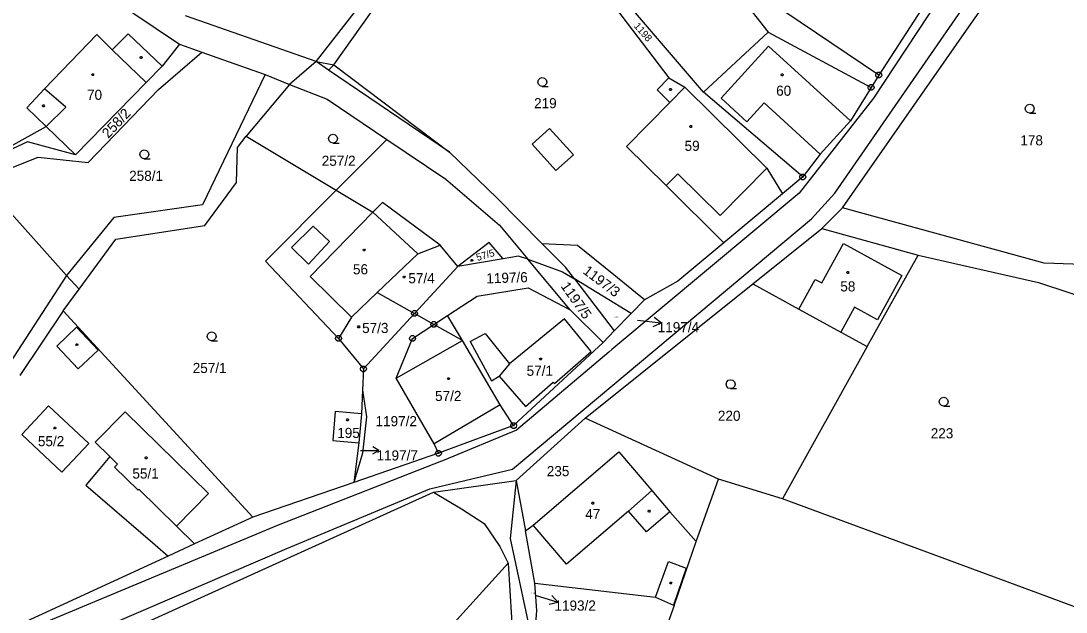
# Model space of a CAD drawing. Extents: x -694465 to -690527, y -983694 to -978978.
# Drawn here: x -692275 to -692099.4, y -981708.4 to -981609.2 of the extents above; entities that cross this region are included whole.
import ezdxf

# ---------------------------------------------------------------- set-up
doc = ezdxf.new("R2010")
doc.units = 0
for name, color, linetype in [('Vrstva 1', 7, 'Continuous'), ('Vrstva 16', 7, 'Continuous'), ('Vrstva 18', 7, 'Continuous'), ('Vrstva 19', 7, 'Continuous'), ('Vrstva 24', 7, 'Continuous'), ('Vrstva 25', 7, 'Continuous'), ('Vrstva 29', 7, 'Continuous')]:
    doc.layers.add(name, color=color, linetype=linetype)

msp = doc.modelspace()

# ---------------------------------------------------------------- linework, layer by layer
at = {"layer": 'Vrstva 1'}
for points in [[(-692138.27, -981638.09), (-692093.57, -981573.51)], [(-692103.91, -981576.74), (-692130.88, -981618.26)], [(-692102.3, -981577.53), (-692131.75, -981622.14)], [(-692222.41, -981616.53), (-692212.795, -981602.933), (-692194.123, -981583.6), (-692193.416, -981582.934)], [(-692193.416, -981582.934), (-692166.13, -981618.76)], [(-692275.24, -981594.94), (-692248.34, -981613.11)], [(-692115.72, -981610.19), (-692108.67, -981600.12)], [(-692157.09, -981601.36), (-692149.46, -981611.05)], [(-692225.38, -981616.02), (-692214.59, -981602.14)], [(-692160.34, -981621.14), (-692172.39, -981607.04)], [(-692225.38, -981616.02), (-692247.33, -981608.34)], [(-692130.88, -981618.26), (-692146.66, -981607.66)], [(-692136.97, -981640.54), (-692115.72, -981610.19)], [(-692262.24, -981611.45), (-692271, -981620.6)], [(-692259.65, -981614.02), (-692262.24, -981611.45)], [(-692256.94, -981611.35), (-692259.65, -981614.02)], [(-692251.25, -981616.75), (-692256.94, -981611.35)], [(-692149.46, -981611.05), (-692160.34, -981621.14)], [(-692149.46, -981611.05), (-692132.17, -981620.35)], [(-692259.65, -981614.02), (-692253.92, -981619.53)], [(-692248.34, -981613.11), (-692251.25, -981616.75)], [(-692248.34, -981613.11), (-692244.6, -981614.42)], [(-692157.35, -981622.17), (-692149.38, -981613.42)], [(-692149.38, -981613.42), (-692135.63, -981625.94)], [(-692251.88, -981620.7), (-692244.6, -981614.42)], [(-692244.6, -981614.42), (-692241.13, -981615.64)], [(-692241.13, -981615.64), (-692233.92, -981618.2)], [(-692225.38, -981616.02), (-692229.86, -981619.85)], [(-692223.295, -981617.432), (-692225.38, -981616.02)], [(-692225.38, -981616.02), (-692222.41, -981616.53)], [(-692253.92, -981619.53), (-692251.25, -981616.75)], [(-692222.41, -981616.53), (-692223.295, -981617.432)], [(-692202.99, -981631.19), (-692223.295, -981617.432)], [(-692222.41, -981616.53), (-692202.99, -981631.19)], [(-692265.77, -981631.64), (-692253.92, -981619.53)], [(-692233.92, -981618.2), (-692244.47, -981640.05)], [(-692233.92, -981618.2), (-692229.86, -981619.85)], [(-692166.13, -981618.76), (-692168.11, -981620.76)], [(-692166.13, -981618.76), (-692163.44, -981620.3)], [(-692130.88, -981618.26), (-692132.17, -981620.35)], [(-692271, -981620.6), (-692273.95, -981623.76)], [(-692267.44, -981623.66), (-692271, -981620.6)], [(-692263.65, -981632.92), (-692251.88, -981620.7)], [(-692229.86, -981619.85), (-692237.14, -981628.55)], [(-692229.86, -981619.85), (-692223.54, -981622.31)], [(-692168.11, -981620.76), (-692165.98, -981622.87)], [(-692165.98, -981622.87), (-692163.44, -981620.3)], [(-692163.44, -981620.3), (-692149.66, -981633.92)], [(-692143.65, -981635.35), (-692160.34, -981621.14)], [(-692132.17, -981620.35), (-692135.63, -981625.94)], [(-692223.54, -981622.31), (-692213.5, -981629.081)], [(-692165.98, -981622.87), (-692173.26, -981630.23)], [(-692153.02, -981626.11), (-692157.35, -981622.17)], [(-692150.14, -981622.95), (-692153.02, -981626.11)], [(-692140.72, -981631.53), (-692150.14, -981622.95)], [(-692131.75, -981622.14), (-692144.22, -981638.11)], [(-692273.95, -981623.76), (-692270.72, -981626.88)], [(-692270.72, -981626.88), (-692267.44, -981623.66)], [(-692135.63, -981625.94), (-692140.72, -981631.53)], [(-692283.26, -981633.84), (-692270.72, -981626.88)], [(-692270.72, -981626.88), (-692265.77, -981631.64)], [(-692186.154, -981627.222), (-692189.086, -981629.861)], [(-692182.174, -981631.645), (-692186.154, -981627.222)], [(-692273.88, -981629.46), (-692283.26, -981633.84)], [(-692265.77, -981631.64), (-692273.88, -981629.46)], [(-692238.56, -981630.45), (-692237.14, -981628.55)], [(-692237.14, -981628.55), (-692222.015, -981637.6)], [(-692222.015, -981637.6), (-692213.5, -981629.081)], [(-692213.5, -981629.081), (-692203.61, -981635.75)], [(-692189.086, -981629.861), (-692185.106, -981634.284)], [(-692238.74, -981636.29), (-692238.56, -981630.45)], [(-692195.01, -981638.86), (-692202.99, -981631.19)], [(-692185.106, -981634.284), (-692182.174, -981631.645)], [(-692173.26, -981630.23), (-692166.6, -981636.82)], [(-692140.72, -981631.53), (-692143.65, -981635.35)], [(-692281.72, -981635.87), (-692272.06, -981632.07)], [(-692272.06, -981632.07), (-692263.65, -981632.92)], [(-692164.63, -981634.83), (-692166.6, -981636.82)], [(-692157.51, -981641.86), (-692164.63, -981634.83)], [(-692149.66, -981633.92), (-692157.51, -981641.86)], [(-692149.66, -981633.92), (-692147.07, -981638.21)], [(-692143.65, -981635.35), (-692147.07, -981638.21)], [(-692267.3, -981651.89), (-692281.72, -981635.87)], [(-692244.07, -981643.53), (-692238.74, -981636.29)], [(-692203.61, -981635.75), (-692194.59, -981643.43)], [(-692166.6, -981636.82), (-692156.9, -981646.42)], [(-692221.63, -981662.45), (-692233.9, -981649.49), (-692222.015, -981637.6)], [(-692222.015, -981637.6), (-692215.83, -981641.3)], [(-692187.41, -981646.58), (-692195.01, -981638.86)], [(-692144.22, -981638.11), (-692167.262, -981657.293)], [(-692147.07, -981638.21), (-692156.9, -981646.42)], [(-692142.2, -981642.39), (-692138.27, -981638.09)], [(-692244.47, -981640.05), (-692259.38, -981642.19)], [(-692214.22, -981639.65), (-692215.83, -981641.3)], [(-692204.54, -981646.83), (-692214.22, -981639.65)], [(-692140.42, -981644), (-692136.97, -981640.54)], [(-692103.07, -981649.81), (-692136.97, -981640.54)], [(-692259.38, -981642.19), (-692267.3, -981651.89)], [(-692215.83, -981641.3), (-692226.39, -981652.09)], [(-692215.83, -981641.3), (-692208.28, -981648.25)], [(-692259, -981645.83), (-692244.07, -981643.53)], [(-692229.49, -981647.21), (-692225.87, -981643.63)], [(-692225.87, -981643.63), (-692223.16, -981646.22)], [(-692194.59, -981643.43), (-692189.84, -981649.18)], [(-692192.39, -981684.4), (-692142.2, -981642.39)], [(-692152.03, -981653.3), (-692140.42, -981644)], [(-692140.42, -981644), (-692124.28, -981648.52)], [(-692265.2, -981654.22), (-692259, -981645.83)], [(-692226.64, -981649.98), (-692229.49, -981647.21)], [(-692223.16, -981646.22), (-692226.64, -981649.98)], [(-692208.28, -981648.25), (-692204.54, -981646.83)], [(-692201.57, -981650.39), (-692204.54, -981646.83)], [(-692196.3, -981646.37), (-692201.57, -981650.39)], [(-692193.96, -981649.08), (-692196.3, -981646.37)], [(-692181.45, -981646.89), (-692187.41, -981646.58)], [(-692183.51, -981650.49), (-692187.41, -981646.58)], [(-692175.35, -981651.82), (-692181.45, -981646.89)], [(-692156.9, -981646.42), (-692164.6, -981652.84)], [(-692140.45, -981653.16), (-692136.81, -981646.53)], [(-692136.81, -981646.53), (-692127.02, -981651.91)], [(-692215.11, -981654.74), (-692208.28, -981648.25)], [(-692193.96, -981649.08), (-692201.57, -981650.39)], [(-692191.36, -981648.64), (-692193.96, -981649.08)], [(-692189.84, -981649.18), (-692191.36, -981648.64)], [(-692182.71, -981657.65), (-692189.84, -981649.18)], [(-692189.84, -981649.18), (-692183.97, -981651.28)], [(-692132.82, -981663.83), (-692124.28, -981648.52)], [(-692124.28, -981648.52), (-692104.06, -981653.1)], [(-692201.57, -981650.39), (-692208.85, -981658.28)], [(-692182, -981652.47), (-692183.51, -981650.49)], [(-692095.06, -981650.13), (-692103.07, -981649.81)], [(-692267.3, -981651.89), (-692277.538, -981667.685)], [(-692265.2, -981654.22), (-692267.3, -981651.89)], [(-692226.39, -981652.09), (-692219.45, -981658.88)], [(-692183.97, -981651.28), (-692182, -981652.47)], [(-692172.44, -981658.26), (-692182, -981652.47)], [(-692182, -981652.47), (-692175.31, -981661.2)], [(-692170.21, -981655.98), (-692175.35, -981651.82)], [(-692164.6, -981652.84), (-692170.21, -981655.98)], [(-692144.3, -981657.53), (-692141.56, -981652.55)], [(-692141.56, -981652.55), (-692140.45, -981653.16)], [(-692127.02, -981651.91), (-692131.1, -981659.33)], [(-692267.89, -981657.86), (-692265.2, -981654.22)], [(-692198.33, -981655.35), (-692189.77, -981653.96)], [(-692189.77, -981653.96), (-692182.71, -981657.65)], [(-692180.2, -981675.87), (-692152.03, -981653.3)], [(-692152.03, -981653.3), (-692144.3, -981657.53)], [(-692104.06, -981653.1), (-692093.53, -981656.53)], [(-692219.45, -981658.88), (-692215.11, -981654.74)], [(-692215.11, -981654.74), (-692208.85, -981658.28)], [(-692203.306, -981658.615), (-692198.33, -981655.35)], [(-692170.21, -981655.98), (-692172.44, -981658.26)], [(-692267.89, -981657.86), (-692275.12, -981668.66)], [(-692236.02, -981692.46), (-692267.89, -981657.86)], [(-692182.71, -981657.65), (-692177.19, -981663.13)], [(-692167.262, -981657.293), (-692175.69, -981664.31)], [(-692144.3, -981657.53), (-692137.24, -981661.41)], [(-692134.94, -981657.22), (-692137.24, -981661.41)], [(-692131.1, -981659.33), (-692134.94, -981657.22)], [(-692219.45, -981658.88), (-692221.63, -981662.45)], [(-692208.85, -981658.28), (-692217.44, -981667.58)], [(-692205.6, -981660.12), (-692208.85, -981658.28)], [(-692205.6, -981660.12), (-692203.306, -981658.615)], [(-692200.8, -981662.84), (-692203.306, -981658.615)], [(-692183.67, -981659.18), (-692192.92, -981666.71)], [(-692179.2, -981664.67), (-692183.67, -981659.18)], [(-692172.44, -981658.26), (-692175.31, -981661.2)], [(-692268.96, -981663.76), (-692265.63, -981660.6)], [(-692265.63, -981660.6), (-692262.01, -981664.41)], [(-692209.18, -981662.47), (-692205.6, -981660.12)], [(-692200.8, -981662.84), (-692205.6, -981660.12)], [(-692199.49, -981662.98), (-692197, -981661.61)], [(-692197, -981661.61), (-692192.92, -981666.71)], [(-692175.31, -981661.2), (-692177.19, -981663.13)], [(-692137.24, -981661.41), (-692132.82, -981663.83)], [(-692221.63, -981662.45), (-692217.44, -981667.58)], [(-692211.96, -981669.12), (-692209.18, -981662.47)], [(-692211.96, -981669.12), (-692200.8, -981662.84)], [(-692194.45, -981673.61), (-692200.8, -981662.84)], [(-692199.49, -981662.98), (-692195.9, -981669.57)], [(-692177.19, -981663.13), (-692192.2, -981677.1)], [(-692265.33, -981667.57), (-692268.96, -981663.76)], [(-692262.01, -981664.41), (-692265.33, -981667.57)], [(-692176.218, -981664.757), (-692191.71, -981677.87)], [(-692185.34, -981670.04), (-692179.2, -981664.67)], [(-692175.69, -981664.31), (-692176.218, -981664.757)], [(-692132.82, -981663.83), (-692147.05, -981689.37)], [(-692192.92, -981666.71), (-692194.65, -981668.81)], [(-692217.44, -981667.58), (-692217.6, -981671.15)], [(-692205.57, -981680.14), (-692211.96, -981669.12)], [(-692195.9, -981669.57), (-692194.65, -981668.81)], [(-692194.65, -981668.81), (-692190.19, -981673.89)], [(-692190.19, -981673.89), (-692185.54, -981669.81)], [(-692185.54, -981669.81), (-692185.34, -981670.04)], [(-692217.6, -981671.15), (-692217.78, -981675.13)], [(-692217.6, -981671.15), (-692216.93, -981675.61)], [(-692263.58, -981680.08), (-692268.09, -981684.89), (-692274.82, -981678.58), (-692270.32, -981673.77), (-692263.58, -981680.08)], [(-692194.45, -981673.61), (-692205.57, -981680.14)], [(-692192.2, -981677.1), (-692194.45, -981673.61)], [(-692257.44, -981674.77), (-692262.48, -981679.9)], [(-692243.48, -981688.47), (-692257.44, -981674.77)], [(-692222.16, -981674.75), (-692222.59, -981679.61)], [(-692217.78, -981675.13), (-692222.16, -981674.75)], [(-692217.78, -981675.13), (-692218.2, -981679.99)], [(-692216.93, -981675.61), (-692217.61, -981681.74)], [(-692192.2, -981677.1), (-692204.84, -981681.73)], [(-692191.76, -981686.3), (-692180.2, -981675.87)], [(-692157.8, -981686.06), (-692180.2, -981675.87)], [(-692191.71, -981677.87), (-692203.868, -981682.888)], [(-692262.48, -981679.9), (-692260.05, -981682.28)], [(-692222.59, -981679.61), (-692218.2, -981679.99)], [(-692218.2, -981679.99), (-692219.06, -981686.63)], [(-692204.84, -981681.73), (-692205.57, -981680.14)], [(-692260.05, -981682.28), (-692262.28, -981684.95)], [(-692258.76, -981683.55), (-692260.05, -981682.28)], [(-692204.84, -981681.73), (-692219.06, -981686.63)], [(-692217.61, -981681.74), (-692219.06, -981686.63)], [(-692188.94, -981693.78), (-692174.55, -981681.5)], [(-692174.55, -981681.5), (-692169.02, -981687.97)], [(-692259.25, -981684.05), (-692258.76, -981683.55)], [(-692255.28, -981687.94), (-692259.25, -981684.05)], [(-692204.31, -981683.07), (-692219.633, -981689.05)], [(-692206.26, -981687.71), (-692192.39, -981684.4)], [(-692203.868, -981682.888), (-692204.31, -981683.07)], [(-692262.28, -981684.95), (-692264.04, -981687.07)], [(-692161.53, -981696.55), (-692157.8, -981686.06)], [(-692147.05, -981689.37), (-692157.8, -981686.06)], [(-692264.04, -981687.07), (-692252.4, -981697.12)], [(-692255.13, -981687.79), (-692255.28, -981687.94)], [(-692248.86, -981693.95), (-692255.13, -981687.79)], [(-692219.06, -981686.63), (-692236.02, -981692.46)], [(-692230.3, -981697.74), (-692206.26, -981687.71)], [(-692205.67, -981688.24), (-692191.76, -981686.3)], [(-692191.76, -981686.3), (-692192.79, -981696.05)], [(-692191.76, -981686.3), (-692190.24, -981694.76)], [(-692169.02, -981687.97), (-692172.89, -981691.45)], [(-692169.02, -981687.97), (-692165.95, -981691.56)], [(-692257.29, -981711.65), (-692205.67, -981688.24)], [(-692248.86, -981693.95), (-692243.48, -981688.47)], [(-692219.633, -981689.05), (-692231.78, -981693.79)], [(-692205.67, -981688.24), (-692200.95, -981691.08)], [(-692102.67, -981705.77), (-692147.05, -981689.37)], [(-692200.95, -981691.08), (-692197.15, -981693.52)], [(-692172.89, -981691.45), (-692183.32, -981700.36)], [(-692169.91, -981694.94), (-692172.89, -981691.45)], [(-692236.02, -981692.46), (-692245.81, -981696.96)], [(-692165.95, -981691.56), (-692169.91, -981694.94)], [(-692165.95, -981691.56), (-692161.53, -981696.55)], [(-692231.78, -981693.79), (-692280.66, -981714.19)], [(-692245.81, -981696.96), (-692248.86, -981693.95)], [(-692197.15, -981693.52), (-692194.53, -981697.37)], [(-692190.24, -981694.76), (-692188.94, -981693.78)], [(-692188.67, -981703.53), (-692190.24, -981694.76)], [(-692183.32, -981700.36), (-692188.94, -981693.78)], [(-692192.79, -981696.05), (-692188.8, -981714.62)], [(-692165.23, -981707.27), (-692161.53, -981696.55)], [(-692278.89, -981718.56), (-692230.3, -981697.74)], [(-692252.4, -981697.12), (-692250.23, -981699)], [(-692245.81, -981696.96), (-692250.23, -981699)], [(-692194.53, -981697.37), (-692193.1, -981700.2)], [(-692250.23, -981699), (-692281.2, -981713.23)], [(-692203.9, -981712.02), (-692193.1, -981700.2)], [(-692193.1, -981700.2), (-692192.27, -981713.96)], [(-692168.4, -981705.86), (-692166.17, -981699.88)], [(-692166.17, -981699.88), (-692163.22, -981701.03)], [(-692163.22, -981701.03), (-692165.33, -981707.22)], [(-692188.29, -981708.14), (-692188.67, -981703.53)], [(-692188.67, -981703.53), (-692168.4, -981705.86)], [(-692165.23, -981707.27), (-692186.21, -981765.83)], [(-692168.4, -981705.86), (-692165.33, -981707.22)], [(-692165.33, -981707.22), (-692165.23, -981707.27)], [(-692094.98, -981708.61), (-692102.67, -981705.77)], [(-692188.8, -981714.62), (-692188.29, -981708.14)]]:
    msp.add_lwpolyline(points, dxfattribs=at)
at = {"layer": 'Vrstva 24'}
for points in [[(-692130.726, -981617.784), (-692130.476, -981617.966), (-692130.38, -981618.26), (-692130.476, -981618.554), (-692130.726, -981618.736), (-692131.034, -981618.736), (-692131.284, -981618.554), (-692131.38, -981618.26), (-692131.284, -981617.966), (-692131.034, -981617.784)], [(-692132.016, -981619.874), (-692131.766, -981620.056), (-692131.67, -981620.35), (-692131.766, -981620.644), (-692132.016, -981620.826), (-692132.324, -981620.826), (-692132.574, -981620.644), (-692132.67, -981620.35), (-692132.574, -981620.056), (-692132.324, -981619.874)], [(-692143.496, -981634.874), (-692143.246, -981635.056), (-692143.15, -981635.35), (-692143.246, -981635.644), (-692143.496, -981635.826), (-692143.804, -981635.826), (-692144.054, -981635.644), (-692144.15, -981635.35), (-692144.054, -981635.056), (-692143.804, -981634.874)], [(-692208.696, -981657.804), (-692208.446, -981657.986), (-692208.35, -981658.28), (-692208.446, -981658.574), (-692208.696, -981658.756), (-692209.004, -981658.756), (-692209.254, -981658.574), (-692209.35, -981658.28), (-692209.254, -981657.986), (-692209.004, -981657.804)], [(-692205.446, -981659.644), (-692205.196, -981659.826), (-692205.1, -981660.12), (-692205.196, -981660.414), (-692205.446, -981660.596), (-692205.754, -981660.596), (-692206.004, -981660.414), (-692206.1, -981660.12), (-692206.004, -981659.826), (-692205.754, -981659.644)], [(-692221.476, -981661.974), (-692221.226, -981662.156), (-692221.13, -981662.45), (-692221.226, -981662.744), (-692221.476, -981662.926), (-692221.784, -981662.926), (-692222.034, -981662.744), (-692222.13, -981662.45), (-692222.034, -981662.156), (-692221.784, -981661.974)], [(-692209.026, -981661.994), (-692208.776, -981662.176), (-692208.68, -981662.47), (-692208.776, -981662.764), (-692209.026, -981662.946), (-692209.334, -981662.946), (-692209.584, -981662.764), (-692209.68, -981662.47), (-692209.584, -981662.176), (-692209.334, -981661.994)], [(-692217.286, -981667.104), (-692217.036, -981667.286), (-692216.94, -981667.58), (-692217.036, -981667.874), (-692217.286, -981668.056), (-692217.594, -981668.056), (-692217.844, -981667.874), (-692217.94, -981667.58), (-692217.844, -981667.286), (-692217.594, -981667.104)], [(-692192.046, -981676.624), (-692191.796, -981676.806), (-692191.7, -981677.1), (-692191.796, -981677.394), (-692192.046, -981677.576), (-692192.354, -981677.576), (-692192.604, -981677.394), (-692192.7, -981677.1), (-692192.604, -981676.806), (-692192.354, -981676.624)], [(-692204.686, -981681.254), (-692204.436, -981681.436), (-692204.34, -981681.73), (-692204.436, -981682.024), (-692204.686, -981682.206), (-692204.994, -981682.206), (-692205.244, -981682.024), (-692205.34, -981681.73), (-692205.244, -981681.436), (-692204.994, -981681.254)]]:
    msp.add_lwpolyline(points, close=True, dxfattribs=at)
for points in [[(-692130.999, -981618.26), (-692130.76, -981618.26)], [(-692132.289, -981620.35), (-692132.05, -981620.35)], [(-692143.769, -981635.35), (-692143.53, -981635.35)], [(-692208.969, -981658.28), (-692208.73, -981658.28)], [(-692205.719, -981660.12), (-692205.48, -981660.12)], [(-692221.749, -981662.45), (-692221.51, -981662.45)], [(-692209.299, -981662.47), (-692209.06, -981662.47)], [(-692217.559, -981667.58), (-692217.32, -981667.58)], [(-692192.319, -981677.1), (-692192.08, -981677.1)], [(-692204.959, -981681.73), (-692204.72, -981681.73)]]:
    msp.add_lwpolyline(points, dxfattribs=at)
at = {"layer": 'Vrstva 25'}
for points in [[(-692254.683, -981615.158), (-692254.595, -981615.31), (-692254.683, -981615.462), (-692254.857, -981615.462), (-692254.945, -981615.31), (-692254.857, -981615.158)], [(-692262.803, -981618.058), (-692262.715, -981618.21), (-692262.803, -981618.362), (-692262.977, -981618.362), (-692263.065, -981618.21), (-692262.977, -981618.058)], [(-692147.013, -981618.068), (-692146.925, -981618.22), (-692147.013, -981618.372), (-692147.187, -981618.372), (-692147.275, -981618.22), (-692147.187, -981618.068)], [(-692165.753, -981620.538), (-692165.665, -981620.69), (-692165.753, -981620.842), (-692165.927, -981620.842), (-692166.015, -981620.69), (-692165.927, -981620.538)], [(-692271.103, -981623.288), (-692271.015, -981623.44), (-692271.103, -981623.592), (-692271.277, -981623.592), (-692271.365, -981623.44), (-692271.277, -981623.288)], [(-692162.373, -981626.758), (-692162.285, -981626.91), (-692162.373, -981627.062), (-692162.547, -981627.062), (-692162.635, -981626.91), (-692162.547, -981626.758)], [(-692217.233, -981647.478), (-692217.145, -981647.63), (-692217.233, -981647.782), (-692217.407, -981647.782), (-692217.495, -981647.63), (-692217.407, -981647.478)], [(-692199.123, -981649.198), (-692199.035, -981649.35), (-692199.123, -981649.502), (-692199.297, -981649.502), (-692199.385, -981649.35), (-692199.297, -981649.198)], [(-692210.523, -981652.018), (-692210.435, -981652.17), (-692210.523, -981652.322), (-692210.697, -981652.322), (-692210.785, -981652.17), (-692210.697, -981652.018)], [(-692135.993, -981651.258), (-692135.905, -981651.41), (-692135.993, -981651.562), (-692136.167, -981651.562), (-692136.255, -981651.41), (-692136.167, -981651.258)], [(-692218.153, -981660.358), (-692218.065, -981660.51), (-692218.153, -981660.662), (-692218.327, -981660.662), (-692218.415, -981660.51), (-692218.327, -981660.358)], [(-692265.483, -981663.358), (-692265.395, -981663.51), (-692265.483, -981663.662), (-692265.657, -981663.662), (-692265.745, -981663.51), (-692265.657, -981663.358)], [(-692187.583, -981665.778), (-692187.495, -981665.93), (-692187.583, -981666.082), (-692187.757, -981666.082), (-692187.845, -981665.93), (-692187.757, -981665.778)], [(-692203.053, -981669.078), (-692202.965, -981669.23), (-692203.053, -981669.382), (-692203.227, -981669.382), (-692203.315, -981669.23), (-692203.227, -981669.078)], [(-692269.163, -981677.338), (-692269.075, -981677.49), (-692269.163, -981677.642), (-692269.337, -981677.642), (-692269.425, -981677.49), (-692269.337, -981677.338)], [(-692220.013, -981675.968), (-692219.925, -981676.12), (-692220.013, -981676.272), (-692220.187, -981676.272), (-692220.275, -981676.12), (-692220.187, -981675.968)], [(-692253.843, -981682.348), (-692253.755, -981682.5), (-692253.843, -981682.652), (-692254.017, -981682.652), (-692254.105, -981682.5), (-692254.017, -981682.348)], [(-692178.823, -981689.958), (-692178.735, -981690.11), (-692178.823, -981690.262), (-692178.997, -981690.262), (-692179.085, -981690.11), (-692178.997, -981689.958)], [(-692169.373, -981691.308), (-692169.285, -981691.46), (-692169.373, -981691.612), (-692169.547, -981691.612), (-692169.635, -981691.46), (-692169.547, -981691.308)], [(-692165.723, -981703.358), (-692165.635, -981703.51), (-692165.723, -981703.662), (-692165.897, -981703.662), (-692165.985, -981703.51), (-692165.897, -981703.358)]]:
    msp.add_lwpolyline(points, close=True, dxfattribs=at)
for points in [[(-692187.39, -981620.19), (-692187.765, -981620.089), (-692188.039, -981619.815), (-692188.14, -981619.44), (-692188.039, -981619.065), (-692187.765, -981618.791), (-692187.39, -981618.69), (-692187.015, -981618.791), (-692186.741, -981619.065), (-692186.64, -981619.44), (-692186.741, -981619.815), (-692187.015, -981620.089), (-692187.39, -981620.19), (-692186.39, -981620.191)], [(-692105.51, -981624.67), (-692105.885, -981624.569), (-692106.159, -981624.295), (-692106.26, -981623.92), (-692106.159, -981623.545), (-692105.885, -981623.271), (-692105.51, -981623.17), (-692105.135, -981623.271), (-692104.861, -981623.545), (-692104.76, -981623.92), (-692104.861, -981624.295), (-692105.135, -981624.569), (-692105.51, -981624.67), (-692104.51, -981624.671)], [(-692222.53, -981629.68), (-692222.905, -981629.579), (-692223.179, -981629.305), (-692223.28, -981628.93), (-692223.179, -981628.555), (-692222.905, -981628.281), (-692222.53, -981628.18), (-692222.155, -981628.281), (-692221.881, -981628.555), (-692221.78, -981628.93), (-692221.881, -981629.305), (-692222.155, -981629.579), (-692222.53, -981629.68), (-692221.53, -981629.681)], [(-692254.25, -981632.33), (-692254.625, -981632.229), (-692254.899, -981631.955), (-692255, -981631.58), (-692254.899, -981631.205), (-692254.625, -981630.931), (-692254.25, -981630.83), (-692253.875, -981630.931), (-692253.601, -981631.205), (-692253.5, -981631.58), (-692253.601, -981631.955), (-692253.875, -981632.229), (-692254.25, -981632.33), (-692253.25, -981632.331)], [(-692242.94, -981662.87), (-692243.315, -981662.769), (-692243.589, -981662.495), (-692243.69, -981662.12), (-692243.589, -981661.745), (-692243.315, -981661.471), (-692242.94, -981661.37), (-692242.565, -981661.471), (-692242.291, -981661.745), (-692242.19, -981662.12), (-692242.291, -981662.495), (-692242.565, -981662.769), (-692242.94, -981662.87), (-692241.94, -981662.871)], [(-692155.77, -981670.89), (-692156.145, -981670.789), (-692156.419, -981670.515), (-692156.52, -981670.14), (-692156.419, -981669.765), (-692156.145, -981669.491), (-692155.77, -981669.39), (-692155.395, -981669.491), (-692155.121, -981669.765), (-692155.02, -981670.14), (-692155.121, -981670.515), (-692155.395, -981670.789), (-692155.77, -981670.89), (-692154.77, -981670.891)], [(-692119.96, -981673.83), (-692120.335, -981673.729), (-692120.609, -981673.455), (-692120.71, -981673.08), (-692120.609, -981672.705), (-692120.335, -981672.431), (-692119.96, -981672.33), (-692119.585, -981672.431), (-692119.311, -981672.705), (-692119.21, -981673.08), (-692119.311, -981673.455), (-692119.585, -981673.729), (-692119.96, -981673.83), (-692118.96, -981673.831)]]:
    msp.add_lwpolyline(points, dxfattribs=at)
at = {"layer": 'Vrstva 29'}
for points in [[(-692171.38, -981659.4), (-692167.404, -981659.837), (-692168.614, -981658.949)], [(-692168.778, -981660.44), (-692167.404, -981659.837)], [(-692217.91, -981681.25), (-692214.87, -981681.251), (-692215.858, -981680.681)], [(-692215.858, -981681.821), (-692214.87, -981681.251)], [(-692188.6, -981705.53), (-692184.787, -981706.74), (-692185.8, -981705.632)], [(-692186.253, -981707.062), (-692184.787, -981706.74)]]:
    msp.add_lwpolyline(points, dxfattribs=at)

# ---------------------------------------------------------------- texts
at = {"layer": 'Vrstva 16'}
for s, p in [('1197/4', (-692168.007, -981661.43)), ('1197/7', (-692215.237, -981682.95)), ('1193/2', (-692185.347, -981708.14))]:
    msp.add_text(s, height=1.7, dxfattribs=at).set_placement(p)
at = {"layer": 'Vrstva 18'}
for s, height, rotation, p in [('1198', 1.2, 311.40256, (-692172.087, -981610.098)), ('258/2', 1.7, 46.81065, (-692260.288, -981628.987)), ('1197/3', 1.7, 323.0909, (-692180.706, -981651.446)), ('1197/6', 1.7, 1.77617, (-692196.767, -981653.238)), ('1197/5', 1.7, 305.10003, (-692184.374, -981653.701))]:
    msp.add_text(s, height=height, rotation=rotation, dxfattribs=at).set_placement(p)
for s, height, p in [('219', 1.7, (-692188.77, -981623.84)), ('178', 1.7, (-692107.096, -981630.07)), ('257/2', 1.7, (-692224.437, -981633.5)), ('258/1', 1.7, (-692256.783, -981636.02)), ('1197/4', 0.2, (-692175.304, -981658.97)), ('257/1', 1.7, (-692246.106, -981668.27)), ('1197/2', 1.7, (-692215.4, -981677.2)), ('220', 1.7, (-692157.898, -981676.29)), ('223', 1.7, (-692122.149, -981679.23)), ('1197/7', 0.2, (-692217.864, -981681.25)), ('235', 1.7, (-692186.632, -981685.58)), ('1193/2', 0.2, (-692189.284, -981705.3))]:
    msp.add_text(s, height=height, dxfattribs=at).set_placement(p)
at = {"layer": 'Vrstva 19'}
for s, p in [('70', (-692263.861, -981622.43)), ('60', (-692148.112, -981621.74)), ('59', (-692163.492, -981630.99)), ('56', (-692219.192, -981651.71)), ('57/4', (-692209.891, -981653.21)), ('58', (-692137.332, -981654.58)), ('57/3', (-692217.658, -981661.56)), ('57/1', (-692190.023, -981668.74)), ('57/2', (-692205.404, -981672.97)), ('195', (-692221.833, -981679.17)), ('55/2', (-692272.111, -981680.55)), ('55/1', (-692256.24, -981685.98)), ('47', (-692180.175, -981692.79))]:
    msp.add_text(s, height=1.7, dxfattribs=at).set_placement(p)
msp.add_text('57/5', height=1.2, rotation=16.21471, dxfattribs=at).set_placement((-692198.299, -981649.483))

doc.saveas('drawing.dxf')
